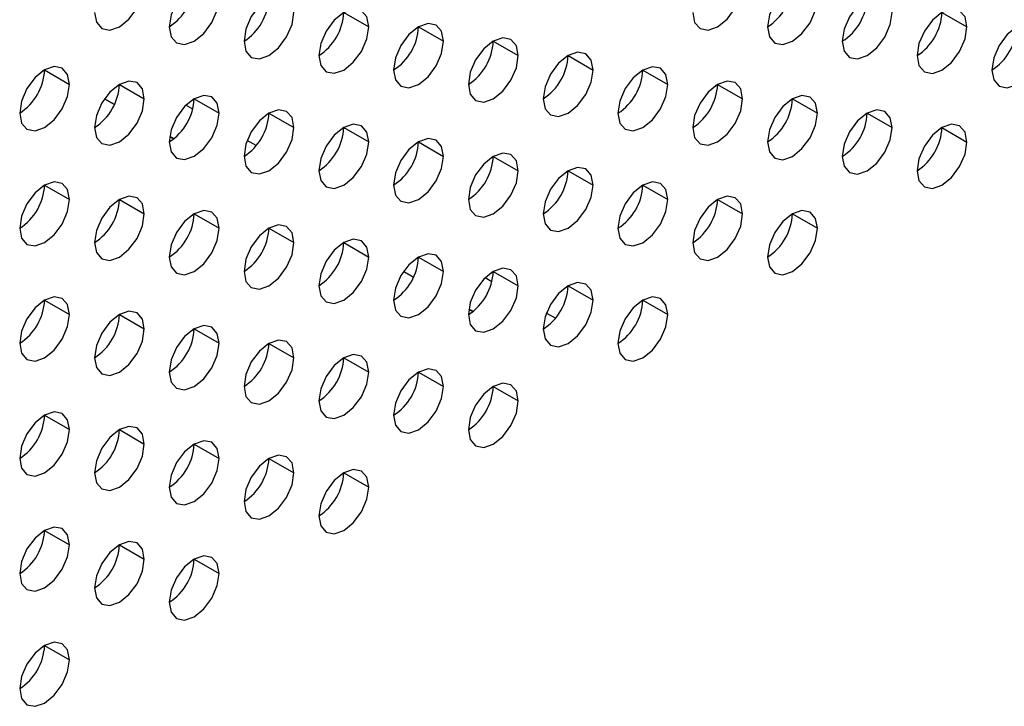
# Model space of a CAD drawing. Header units: millimetres. Extents: x 0 to 1118, y 0 to 864.
# Tile 332 of 397: x 988.91 to 991.7, y 714.04 to 715.98. Entities that reach past the tile are written whole.
import ezdxf

# ---------------------------------------------------------------- set-up
doc = ezdxf.new("R2010")
doc.units = ezdxf.units.MM

msp = doc.modelspace()

# ---------------------------------------------------------------- linework, layer by layer
at = {"color": 7, "linetype": 'Continuous', "lineweight": 25}
for p, q in [((989.8277, 716.0045), (989.8984, 715.9637)), ((991.5247, 716.0044), (991.5954, 715.9635)), ((990.0398, 715.9637), (990.1105, 715.9229)), ((990.2519, 715.9228), (990.3226, 715.882)), ((990.4641, 715.882), (990.5348, 715.8412)), ((988.9791, 715.8413), (989.0499, 715.8005)), ((990.6762, 715.8411), (990.7469, 715.8003)), ((989.1913, 715.8005), (989.262, 715.7596)), ((990.8883, 715.8003), (990.959, 715.7595)), ((989.1771, 715.7433), (989.1488, 715.7596)), ((989.1489, 715.7597), (989.1772, 715.7434)), ((989.4034, 715.7596), (989.4741, 715.7188)), ((991.1005, 715.7594), (991.1712, 715.7186)), ((989.3995, 715.7305), (989.3801, 715.7416)), ((989.6155, 715.7188), (989.6862, 715.6779)), ((991.3126, 715.7186), (991.3833, 715.6778)), ((989.8277, 715.6779), (989.8984, 715.6371)), ((991.5247, 715.6778), (991.5954, 715.6369)), ((989.3339, 715.6529), (989.3457, 715.646)), ((989.3456, 715.646), (989.3339, 715.6528)), ((989.5793, 715.6266), (989.5538, 715.6413)), ((990.0398, 715.6371), (990.1105, 715.5962)), ((990.2519, 715.5962), (990.3226, 715.5554)), ((990.4641, 715.5554), (990.5348, 715.5146)), ((988.9791, 715.5147), (989.0499, 715.4739)), ((990.6762, 715.5145), (990.7469, 715.4737)), ((989.1913, 715.4738), (989.262, 715.433)), ((990.8883, 715.4737), (990.959, 715.4329)), ((989.4034, 715.433), (989.4741, 715.3922)), ((991.1005, 715.4328), (991.1712, 715.392)), ((989.6155, 715.3921), (989.6862, 715.3513)), ((989.8277, 715.3513), (989.8984, 715.3105)), ((990.0398, 715.3104), (990.1105, 715.2696)), ((989.9974, 715.2697), (990.0257, 715.2534)), ((990.0257, 715.2533), (989.9974, 715.2696)), ((990.248, 715.2405), (990.2287, 715.2516)), ((990.2519, 715.2696), (990.3226, 715.2288)), ((990.4641, 715.2288), (990.5348, 715.1879)), ((988.9791, 715.1881), (989.0499, 715.1472)), ((990.6762, 715.1879), (990.7469, 715.1471)), ((989.1913, 715.1472), (989.262, 715.1064)), ((990.1942, 715.156), (990.1824, 715.1628)), ((990.1824, 715.1628), (990.1942, 715.156)), ((990.4279, 715.1366), (990.4023, 715.1513)), ((989.4034, 715.1064), (989.4741, 715.0656)), ((989.6155, 715.0655), (989.6862, 715.0247)), ((989.8277, 715.0247), (989.8984, 714.9839)), ((990.0398, 714.9838), (990.1105, 714.943)), ((990.2519, 714.943), (990.3226, 714.9022)), ((988.9791, 714.8615), (989.0499, 714.8206)), ((989.1913, 714.8206), (989.262, 714.7798)), ((989.4034, 714.7798), (989.4741, 714.7389)), ((989.6155, 714.7389), (989.6862, 714.6981)), ((989.8277, 714.6981), (989.8984, 714.6572)), ((988.9791, 714.5348), (989.0499, 714.494)), ((989.1913, 714.494), (989.262, 714.4532)), ((989.4034, 714.4531), (989.4741, 714.4123)), ((988.9791, 714.2082), (989.0499, 714.1674))]:
    msp.add_line(p, q, dxfattribs=at)
at = {"color": 7, "linetype": 'Continuous', "lineweight": 25, "flags": 128}
for points in [[(989.4741, 716.0454), (989.4687, 716.0735), (989.4534, 716.0912), (989.4305, 716.0956), (989.4034, 716.0862), (989.3763, 716.0644), (989.3534, 716.0335), (989.3381, 715.9981), (989.3327, 715.9638)], [(991.1712, 716.0452), (991.1658, 716.0734), (991.1505, 716.091), (991.1275, 716.0955), (991.1005, 716.0861), (991.0734, 716.0642), (991.0505, 716.0333), (991.0351, 715.998), (991.0298, 715.9636)], [(989.1206, 716.0046), (989.1259, 715.9765), (989.1413, 715.9588), (989.1642, 715.9544), (989.1913, 715.9638), (989.2183, 715.9856), (989.2413, 716.0166), (989.2566, 716.0519), (989.262, 716.0863)], [(990.8176, 716.0044), (990.823, 715.9763), (990.8383, 715.9587), (990.8613, 715.9542), (990.8883, 715.9636), (990.9154, 715.9855), (990.9383, 716.0164), (990.9537, 716.0517), (990.959, 716.0861)], [(989.3327, 715.9638), (989.3381, 715.9356), (989.3534, 715.918), (989.3763, 715.9135), (989.4034, 715.9229), (989.4305, 715.9448), (989.4534, 715.9757), (989.4687, 716.011), (989.4741, 716.0454)], [(989.6862, 716.0046), (989.6809, 716.0327), (989.6655, 716.0503), (989.6426, 716.0548), (989.6155, 716.0454), (989.5885, 716.0236), (989.5655, 715.9926), (989.5502, 715.9573), (989.5448, 715.9229)], [(991.0298, 715.9636), (991.0351, 715.9355), (991.0505, 715.9178), (991.0734, 715.9134), (991.1005, 715.9228), (991.1275, 715.9446), (991.1505, 715.9755), (991.1658, 716.0109), (991.1712, 716.0452)], [(991.3833, 716.0044), (991.3779, 716.0325), (991.3626, 716.0502), (991.3397, 716.0546), (991.3126, 716.0452), (991.2855, 716.0234), (991.2626, 715.9925), (991.2473, 715.9571), (991.2419, 715.9228)], [(989.5448, 715.9229), (989.5502, 715.8948), (989.5655, 715.8771), (989.5885, 715.8727), (989.6155, 715.8821), (989.6426, 715.9039), (989.6655, 715.9349), (989.6809, 715.9702), (989.6862, 716.0046)], [(989.8984, 715.9637), (989.893, 715.9918), (989.8777, 716.0095), (989.8547, 716.0139), (989.8277, 716.0045), (989.8006, 715.9827), (989.7777, 715.9518), (989.7623, 715.9164), (989.757, 715.8821)], [(991.2419, 715.9228), (991.2473, 715.8946), (991.2626, 715.877), (991.2855, 715.8725), (991.3126, 715.8819), (991.3397, 715.9038), (991.3626, 715.9347), (991.3779, 715.97), (991.3833, 716.0044)], [(991.5954, 715.9635), (991.5901, 715.9917), (991.5747, 716.0093), (991.5518, 716.0138), (991.5247, 716.0044), (991.4977, 715.9825), (991.4747, 715.9516), (991.4594, 715.9163), (991.454, 715.8819)], [(989.757, 715.8821), (989.7623, 715.8539), (989.7777, 715.8363), (989.8006, 715.8318), (989.8277, 715.8412), (989.8547, 715.8631), (989.8777, 715.894), (989.893, 715.9294), (989.8984, 715.9637)], [(990.1105, 715.9229), (990.1051, 715.951), (990.0898, 715.9686), (990.0669, 715.9731), (990.0398, 715.9637), (990.0127, 715.9419), (989.9898, 715.9109), (989.9745, 715.8756), (989.9691, 715.8412)], [(991.454, 715.8819), (991.4594, 715.8538), (991.4747, 715.8361), (991.4977, 715.8317), (991.5247, 715.8411), (991.5518, 715.8629), (991.5747, 715.8939), (991.5901, 715.9292), (991.5954, 715.9635)], [(991.8076, 715.9227), (991.8022, 715.9508), (991.7869, 715.9685), (991.7639, 715.9729), (991.7369, 715.9635), (991.7098, 715.9417), (991.6869, 715.9108), (991.6715, 715.8754), (991.6661, 715.8411)], [(989.9691, 715.8412), (989.9745, 715.8131), (989.9898, 715.7954), (990.0127, 715.791), (990.0398, 715.8004), (990.0669, 715.8222), (990.0898, 715.8532), (990.1051, 715.8885), (990.1105, 715.9229)], [(990.3226, 715.882), (990.3173, 715.9102), (990.3019, 715.9278), (990.279, 715.9323), (990.2519, 715.9228), (990.2249, 715.901), (990.2019, 715.8701), (990.1866, 715.8347), (990.1812, 715.8004)], [(991.6661, 715.8411), (991.6715, 715.8129), (991.6869, 715.7953), (991.7098, 715.7908), (991.7369, 715.8002), (991.7639, 715.8221), (991.7869, 715.853), (991.8022, 715.8883), (991.8076, 715.9227)], [(990.1812, 715.8004), (990.1866, 715.7722), (990.2019, 715.7546), (990.2249, 715.7501), (990.2519, 715.7595), (990.279, 715.7814), (990.3019, 715.8123), (990.3173, 715.8477), (990.3226, 715.882)], [(990.5348, 715.8412), (990.5294, 715.8693), (990.5141, 715.887), (990.4911, 715.8914), (990.4641, 715.882), (990.437, 715.8602), (990.4141, 715.8292), (990.3987, 715.7939), (990.3934, 715.7595)], [(989.0499, 715.8005), (989.0445, 715.8286), (989.0291, 715.8463), (989.0062, 715.8507), (988.9791, 715.8413), (988.9521, 715.8195), (988.9291, 715.7885), (988.9138, 715.7532), (988.9084, 715.7188)], [(990.3934, 715.7595), (990.3987, 715.7314), (990.4141, 715.7137), (990.437, 715.7093), (990.4641, 715.7187), (990.4911, 715.7405), (990.5141, 715.7715), (990.5294, 715.8068), (990.5348, 715.8412)], [(990.7469, 715.8003), (990.7415, 715.8285), (990.7262, 715.8461), (990.7033, 715.8506), (990.6762, 715.8412), (990.6491, 715.8193), (990.6262, 715.7884), (990.6109, 715.753), (990.6055, 715.7187)], [(989.262, 715.7596), (989.2566, 715.7878), (989.2413, 715.8054), (989.2183, 715.8099), (989.1913, 715.8005), (989.1642, 715.7786), (989.1413, 715.7477), (989.1259, 715.7123), (989.1206, 715.678)], [(990.959, 715.7595), (990.9537, 715.7876), (990.9383, 715.8053), (990.9154, 715.8097), (990.8883, 715.8003), (990.8613, 715.7785), (990.8383, 715.7475), (990.823, 715.7122), (990.8176, 715.6778)], [(988.9084, 715.7188), (988.9138, 715.6907), (988.9291, 715.6731), (988.9521, 715.6686), (988.9791, 715.678), (989.0062, 715.6998), (989.0291, 715.7308), (989.0445, 715.7661), (989.0499, 715.8005)], [(990.6055, 715.7187), (990.6109, 715.6905), (990.6262, 715.6729), (990.6491, 715.6684), (990.6762, 715.6778), (990.7033, 715.6997), (990.7262, 715.7306), (990.7415, 715.766), (990.7469, 715.8003)], [(989.1206, 715.678), (989.1259, 715.6499), (989.1413, 715.6322), (989.1642, 715.6278), (989.1913, 715.6372), (989.2183, 715.659), (989.2413, 715.6899), (989.2566, 715.7253), (989.262, 715.7596)], [(989.4741, 715.7188), (989.4687, 715.7469), (989.4534, 715.7646), (989.4305, 715.769), (989.4034, 715.7596), (989.3763, 715.7378), (989.3534, 715.7068), (989.3381, 715.6715), (989.3327, 715.6371)], [(990.8176, 715.6778), (990.823, 715.6497), (990.8383, 715.6321), (990.8613, 715.6276), (990.8883, 715.637), (990.9154, 715.6588), (990.9383, 715.6898), (990.9537, 715.7251), (990.959, 715.7595)], [(991.1712, 715.7186), (991.1658, 715.7468), (991.1505, 715.7644), (991.1275, 715.7689), (991.1005, 715.7595), (991.0734, 715.7376), (991.0505, 715.7067), (991.0351, 715.6713), (991.0298, 715.637)], [(989.6862, 715.6779), (989.6809, 715.7061), (989.6655, 715.7237), (989.6426, 715.7282), (989.6155, 715.7188), (989.5885, 715.6969), (989.5655, 715.666), (989.5502, 715.6307), (989.5448, 715.5963)], [(991.3833, 715.6778), (991.3779, 715.7059), (991.3626, 715.7236), (991.3397, 715.728), (991.3126, 715.7186), (991.2855, 715.6968), (991.2626, 715.6658), (991.2473, 715.6305), (991.2419, 715.5961)], [(989.3327, 715.6371), (989.3381, 715.609), (989.3534, 715.5914), (989.3763, 715.5869), (989.4034, 715.5963), (989.4305, 715.6181), (989.4534, 715.6491), (989.4687, 715.6844), (989.4741, 715.7188)], [(991.0298, 715.637), (991.0351, 715.6088), (991.0505, 715.5912), (991.0734, 715.5867), (991.1005, 715.5962), (991.1275, 715.618), (991.1505, 715.6489), (991.1658, 715.6843), (991.1712, 715.7186)], [(989.5448, 715.5963), (989.5502, 715.5682), (989.5655, 715.5505), (989.5885, 715.5461), (989.6155, 715.5555), (989.6426, 715.5773), (989.6655, 715.6082), (989.6809, 715.6436), (989.6862, 715.6779)], [(989.8984, 715.6371), (989.893, 715.6652), (989.8777, 715.6829), (989.8547, 715.6873), (989.8277, 715.6779), (989.8006, 715.6561), (989.7777, 715.6251), (989.7623, 715.5898), (989.757, 715.5555)], [(991.2419, 715.5961), (991.2473, 715.568), (991.2626, 715.5504), (991.2855, 715.5459), (991.3126, 715.5553), (991.3397, 715.5771), (991.3626, 715.6081), (991.3779, 715.6434), (991.3833, 715.6778)], [(991.5954, 715.6369), (991.5901, 715.6651), (991.5747, 715.6827), (991.5518, 715.6872), (991.5247, 715.6778), (991.4977, 715.6559), (991.4747, 715.625), (991.4594, 715.5896), (991.454, 715.5553)], [(990.1105, 715.5962), (990.1051, 715.6244), (990.0898, 715.642), (990.0669, 715.6465), (990.0398, 715.6371), (990.0127, 715.6152), (989.9898, 715.5843), (989.9745, 715.549), (989.9691, 715.5146)], [(989.757, 715.5555), (989.7623, 715.5273), (989.7777, 715.5097), (989.8006, 715.5052), (989.8277, 715.5146), (989.8547, 715.5365), (989.8777, 715.5674), (989.893, 715.6027), (989.8984, 715.6371)], [(991.454, 715.5553), (991.4594, 715.5272), (991.4747, 715.5095), (991.4977, 715.5051), (991.5247, 715.5145), (991.5518, 715.5363), (991.5747, 715.5672), (991.5901, 715.6026), (991.5954, 715.6369)], [(989.9691, 715.5146), (989.9745, 715.4865), (989.9898, 715.4688), (990.0127, 715.4644), (990.0398, 715.4738), (990.0669, 715.4956), (990.0898, 715.5266), (990.1051, 715.5619), (990.1105, 715.5962)], [(990.3226, 715.5554), (990.3173, 715.5835), (990.3019, 715.6012), (990.279, 715.6056), (990.2519, 715.5962), (990.2249, 715.5744), (990.2019, 715.5435), (990.1866, 715.5081), (990.1812, 715.4738)], [(990.5348, 715.5146), (990.5294, 715.5427), (990.5141, 715.5603), (990.4911, 715.5648), (990.4641, 715.5554), (990.437, 715.5335), (990.4141, 715.5026), (990.3987, 715.4673), (990.3934, 715.4329)], [(990.1812, 715.4738), (990.1866, 715.4456), (990.2019, 715.428), (990.2249, 715.4235), (990.2519, 715.4329), (990.279, 715.4548), (990.3019, 715.4857), (990.3173, 715.521), (990.3226, 715.5554)], [(989.0499, 715.4739), (989.0445, 715.502), (989.0291, 715.5196), (989.0062, 715.5241), (988.9791, 715.5147), (988.9521, 715.4929), (988.9291, 715.4619), (988.9138, 715.4266), (988.9084, 715.3922)], [(990.3934, 715.4329), (990.3987, 715.4048), (990.4141, 715.3871), (990.437, 715.3827), (990.4641, 715.3921), (990.4911, 715.4139), (990.5141, 715.4449), (990.5294, 715.4802), (990.5348, 715.5146)], [(990.7469, 715.4737), (990.7415, 715.5018), (990.7262, 715.5195), (990.7033, 715.5239), (990.6762, 715.5145), (990.6491, 715.4927), (990.6262, 715.4618), (990.6109, 715.4264), (990.6055, 715.3921)], [(988.9084, 715.3922), (988.9138, 715.3641), (988.9291, 715.3464), (988.9521, 715.342), (988.9791, 715.3514), (989.0062, 715.3732), (989.0291, 715.4042), (989.0445, 715.4395), (989.0499, 715.4739)], [(989.262, 715.433), (989.2566, 715.4612), (989.2413, 715.4788), (989.2183, 715.4833), (989.1913, 715.4739), (989.1642, 715.452), (989.1413, 715.4211), (989.1259, 715.3857), (989.1206, 715.3514)], [(990.6055, 715.3921), (990.6109, 715.3639), (990.6262, 715.3463), (990.6491, 715.3418), (990.6762, 715.3512), (990.7033, 715.3731), (990.7262, 715.404), (990.7415, 715.4394), (990.7469, 715.4737)], [(990.959, 715.4329), (990.9537, 715.461), (990.9383, 715.4786), (990.9154, 715.4831), (990.8883, 715.4737), (990.8613, 715.4519), (990.8383, 715.4209), (990.823, 715.3856), (990.8176, 715.3512)], [(989.1206, 715.3514), (989.1259, 715.3232), (989.1413, 715.3056), (989.1642, 715.3011), (989.1913, 715.3105), (989.2183, 715.3324), (989.2413, 715.3633), (989.2566, 715.3987), (989.262, 715.433)], [(989.4741, 715.3922), (989.4687, 715.4203), (989.4534, 715.438), (989.4305, 715.4424), (989.4034, 715.433), (989.3763, 715.4112), (989.3534, 715.3802), (989.3381, 715.3449), (989.3327, 715.3105)], [(990.8176, 715.3512), (990.823, 715.3231), (990.8383, 715.3054), (990.8613, 715.301), (990.8883, 715.3104), (990.9154, 715.3322), (990.9383, 715.3632), (990.9537, 715.3985), (990.959, 715.4329)], [(991.1712, 715.392), (991.1658, 715.4202), (991.1505, 715.4378), (991.1275, 715.4423), (991.1005, 715.4328), (991.0734, 715.411), (991.0505, 715.3801), (991.0351, 715.3447), (991.0298, 715.3104)], [(989.3327, 715.3105), (989.3381, 715.2824), (989.3534, 715.2647), (989.3763, 715.2603), (989.4034, 715.2697), (989.4305, 715.2915), (989.4534, 715.3225), (989.4687, 715.3578), (989.4741, 715.3922)], [(989.6862, 715.3513), (989.6809, 715.3795), (989.6655, 715.3971), (989.6426, 715.4016), (989.6155, 715.3922), (989.5885, 715.3703), (989.5655, 715.3394), (989.5502, 715.304), (989.5448, 715.2697)], [(991.0298, 715.3104), (991.0351, 715.2822), (991.0505, 715.2646), (991.0734, 715.2601), (991.1005, 715.2695), (991.1275, 715.2914), (991.1505, 715.3223), (991.1658, 715.3577), (991.1712, 715.392)], [(989.5448, 715.2697), (989.5502, 715.2415), (989.5655, 715.2239), (989.5885, 715.2194), (989.6155, 715.2288), (989.6426, 715.2507), (989.6655, 715.2816), (989.6809, 715.317), (989.6862, 715.3513)], [(989.8984, 715.3105), (989.893, 715.3386), (989.8777, 715.3563), (989.8547, 715.3607), (989.8277, 715.3513), (989.8006, 715.3295), (989.7777, 715.2985), (989.7623, 715.2632), (989.757, 715.2288)], [(989.757, 715.2288), (989.7623, 715.2007), (989.7777, 715.1831), (989.8006, 715.1786), (989.8277, 715.188), (989.8547, 715.2098), (989.8777, 715.2408), (989.893, 715.2761), (989.8984, 715.3105)], [(990.1105, 715.2696), (990.1051, 715.2978), (990.0898, 715.3154), (990.0669, 715.3199), (990.0398, 715.3105), (990.0127, 715.2886), (989.9898, 715.2577), (989.9745, 715.2223), (989.9691, 715.188)], [(990.3226, 715.2288), (990.3173, 715.2569), (990.3019, 715.2746), (990.279, 715.279), (990.2519, 715.2696), (990.2249, 715.2478), (990.2019, 715.2168), (990.1866, 715.1815), (990.1812, 715.1471)], [(989.9691, 715.188), (989.9745, 715.1598), (989.9898, 715.1422), (990.0127, 715.1377), (990.0398, 715.1472), (990.0669, 715.169), (990.0898, 715.1999), (990.1051, 715.2353), (990.1105, 715.2696)], [(990.1812, 715.1471), (990.1866, 715.119), (990.2019, 715.1014), (990.2249, 715.0969), (990.2519, 715.1063), (990.279, 715.1281), (990.3019, 715.1591), (990.3173, 715.1944), (990.3226, 715.2288)], [(990.5348, 715.1879), (990.5294, 715.2161), (990.5141, 715.2337), (990.4911, 715.2382), (990.4641, 715.2288), (990.437, 715.2069), (990.4141, 715.176), (990.3987, 715.1406), (990.3934, 715.1063)], [(989.0499, 715.1472), (989.0445, 715.1754), (989.0291, 715.193), (989.0062, 715.1975), (988.9791, 715.1881), (988.9521, 715.1662), (988.9291, 715.1353), (988.9138, 715.1), (988.9084, 715.0656)], [(990.7469, 715.1471), (990.7415, 715.1752), (990.7262, 715.1929), (990.7033, 715.1973), (990.6762, 715.1879), (990.6491, 715.1661), (990.6262, 715.1351), (990.6109, 715.0998), (990.6055, 715.0654)], [(990.3934, 715.1063), (990.3987, 715.0782), (990.4141, 715.0605), (990.437, 715.0561), (990.4641, 715.0655), (990.4911, 715.0873), (990.5141, 715.1182), (990.5294, 715.1536), (990.5348, 715.1879)], [(988.9084, 715.0656), (988.9138, 715.0375), (988.9291, 715.0198), (988.9521, 715.0154), (988.9791, 715.0248), (989.0062, 715.0466), (989.0291, 715.0776), (989.0445, 715.1129), (989.0499, 715.1472)], [(989.262, 715.1064), (989.2566, 715.1345), (989.2413, 715.1522), (989.2183, 715.1566), (989.1913, 715.1472), (989.1642, 715.1254), (989.1413, 715.0945), (989.1259, 715.0591), (989.1206, 715.0248)], [(990.6055, 715.0654), (990.6109, 715.0373), (990.6262, 715.0197), (990.6491, 715.0152), (990.6762, 715.0246), (990.7033, 715.0465), (990.7262, 715.0774), (990.7415, 715.1127), (990.7469, 715.1471)], [(989.4741, 715.0656), (989.4687, 715.0937), (989.4534, 715.1113), (989.4305, 715.1158), (989.4034, 715.1064), (989.3763, 715.0846), (989.3534, 715.0536), (989.3381, 715.0183), (989.3327, 714.9839)], [(989.1206, 715.0248), (989.1259, 714.9966), (989.1413, 714.979), (989.1642, 714.9745), (989.1913, 714.9839), (989.2183, 715.0058), (989.2413, 715.0367), (989.2566, 715.072), (989.262, 715.1064)], [(989.3327, 714.9839), (989.3381, 714.9558), (989.3534, 714.9381), (989.3763, 714.9337), (989.4034, 714.9431), (989.4305, 714.9649), (989.4534, 714.9959), (989.4687, 715.0312), (989.4741, 715.0656)], [(989.6862, 715.0247), (989.6809, 715.0528), (989.6655, 715.0705), (989.6426, 715.0749), (989.6155, 715.0655), (989.5885, 715.0437), (989.5655, 715.0128), (989.5502, 714.9774), (989.5448, 714.9431)], [(989.8984, 714.9839), (989.893, 715.012), (989.8777, 715.0296), (989.8547, 715.0341), (989.8277, 715.0247), (989.8006, 715.0029), (989.7777, 714.9719), (989.7623, 714.9366), (989.757, 714.9022)], [(989.5448, 714.9431), (989.5502, 714.9149), (989.5655, 714.8973), (989.5885, 714.8928), (989.6155, 714.9022), (989.6426, 714.9241), (989.6655, 714.955), (989.6809, 714.9904), (989.6862, 715.0247)], [(989.757, 714.9022), (989.7623, 714.8741), (989.7777, 714.8564), (989.8006, 714.852), (989.8277, 714.8614), (989.8547, 714.8832), (989.8777, 714.9142), (989.893, 714.9495), (989.8984, 714.9839)], [(990.1105, 714.943), (990.1051, 714.9712), (990.0898, 714.9888), (990.0669, 714.9933), (990.0398, 714.9838), (990.0127, 714.962), (989.9898, 714.9311), (989.9745, 714.8957), (989.9691, 714.8614)], [(989.9691, 714.8614), (989.9745, 714.8332), (989.9898, 714.8156), (990.0127, 714.8111), (990.0398, 714.8205), (990.0669, 714.8424), (990.0898, 714.8733), (990.1051, 714.9087), (990.1105, 714.943)], [(990.3226, 714.9022), (990.3173, 714.9303), (990.3019, 714.9479), (990.279, 714.9524), (990.2519, 714.943), (990.2249, 714.9212), (990.2019, 714.8902), (990.1866, 714.8549), (990.1812, 714.8205)], [(990.1812, 714.8205), (990.1866, 714.7924), (990.2019, 714.7747), (990.2249, 714.7703), (990.2519, 714.7797), (990.279, 714.8015), (990.3019, 714.8325), (990.3173, 714.8678), (990.3226, 714.9022)], [(989.0499, 714.8206), (989.0445, 714.8488), (989.0291, 714.8664), (989.0062, 714.8709), (988.9791, 714.8615), (988.9521, 714.8396), (988.9291, 714.8087), (988.9138, 714.7733), (988.9084, 714.739)], [(988.9084, 714.739), (988.9138, 714.7109), (988.9291, 714.6932), (988.9521, 714.6888), (988.9791, 714.6982), (989.0062, 714.72), (989.0291, 714.7509), (989.0445, 714.7863), (989.0499, 714.8206)], [(989.262, 714.7798), (989.2566, 714.8079), (989.2413, 714.8256), (989.2183, 714.83), (989.1913, 714.8206), (989.1642, 714.7988), (989.1413, 714.7678), (989.1259, 714.7325), (989.1206, 714.6981)], [(989.1206, 714.6981), (989.1259, 714.67), (989.1413, 714.6524), (989.1642, 714.6479), (989.1913, 714.6573), (989.2183, 714.6791), (989.2413, 714.7101), (989.2566, 714.7454), (989.262, 714.7798)], [(989.4741, 714.7389), (989.4687, 714.7671), (989.4534, 714.7847), (989.4305, 714.7892), (989.4034, 714.7798), (989.3763, 714.7579), (989.3534, 714.727), (989.3381, 714.6917), (989.3327, 714.6573)], [(989.6862, 714.6981), (989.6809, 714.7262), (989.6655, 714.7439), (989.6426, 714.7483), (989.6155, 714.7389), (989.5885, 714.7171), (989.5655, 714.6861), (989.5502, 714.6508), (989.5448, 714.6165)], [(989.3327, 714.6573), (989.3381, 714.6292), (989.3534, 714.6115), (989.3763, 714.6071), (989.4034, 714.6165), (989.4305, 714.6383), (989.4534, 714.6692), (989.4687, 714.7046), (989.4741, 714.7389)], [(989.5448, 714.6165), (989.5502, 714.5883), (989.5655, 714.5707), (989.5885, 714.5662), (989.6155, 714.5756), (989.6426, 714.5975), (989.6655, 714.6284), (989.6809, 714.6637), (989.6862, 714.6981)], [(989.8984, 714.6572), (989.893, 714.6854), (989.8777, 714.703), (989.8547, 714.7075), (989.8277, 714.6981), (989.8006, 714.6762), (989.7777, 714.6453), (989.7623, 714.61), (989.757, 714.5756)], [(989.757, 714.5756), (989.7623, 714.5475), (989.7777, 714.5298), (989.8006, 714.5254), (989.8277, 714.5348), (989.8547, 714.5566), (989.8777, 714.5875), (989.893, 714.6229), (989.8984, 714.6572)], [(989.0499, 714.494), (989.0445, 714.5222), (989.0291, 714.5398), (989.0062, 714.5443), (988.9791, 714.5348), (988.9521, 714.513), (988.9291, 714.4821), (988.9138, 714.4467), (988.9084, 714.4124)], [(989.262, 714.4532), (989.2566, 714.4813), (989.2413, 714.499), (989.2183, 714.5034), (989.1913, 714.494), (989.1642, 714.4722), (989.1413, 714.4412), (989.1259, 714.4059), (989.1206, 714.3715)], [(988.9084, 714.4124), (988.9138, 714.3842), (988.9291, 714.3666), (988.9521, 714.3621), (988.9791, 714.3715), (989.0062, 714.3934), (989.0291, 714.4243), (989.0445, 714.4597), (989.0499, 714.494)], [(989.1206, 714.3715), (989.1259, 714.3434), (989.1413, 714.3257), (989.1642, 714.3213), (989.1913, 714.3307), (989.2183, 714.3525), (989.2413, 714.3835), (989.2566, 714.4188), (989.262, 714.4532)], [(989.4741, 714.4123), (989.4687, 714.4405), (989.4534, 714.4581), (989.4305, 714.4626), (989.4034, 714.4532), (989.3763, 714.4313), (989.3534, 714.4004), (989.3381, 714.365), (989.3327, 714.3307)], [(989.3327, 714.3307), (989.3381, 714.3025), (989.3534, 714.2849), (989.3763, 714.2804), (989.4034, 714.2898), (989.4305, 714.3117), (989.4534, 714.3426), (989.4687, 714.378), (989.4741, 714.4123)], [(989.0499, 714.1674), (989.0445, 714.1955), (989.0291, 714.2132), (989.0062, 714.2176), (988.9791, 714.2082), (988.9521, 714.1864), (988.9291, 714.1555), (988.9138, 714.1201), (988.9084, 714.0858)], [(988.9084, 714.0858), (988.9138, 714.0576), (988.9291, 714.04), (988.9521, 714.0355), (988.9791, 714.0449), (989.0062, 714.0668), (989.0291, 714.0977), (989.0445, 714.133), (989.0499, 714.1674)]]:
    msp.add_lwpolyline(points, dxfattribs=at)
at = {"color": 7, "linetype": 'Continuous', "lineweight": 25}
for centre in [(989.2499, 716.0932), (990.9469, 716.0931), (989.462, 716.0524), (991.1591, 716.0522), (989.6741, 716.0115), (991.3712, 716.0114), (989.8863, 715.9707), (991.5833, 715.9705), (990.0984, 715.9298), (990.3105, 715.889), (988.8256, 715.8483), (990.5227, 715.8481), (989.0378, 715.8074), (990.7348, 715.8073), (989.2499, 715.7666), (990.9469, 715.7664), (989.462, 715.7257), (991.1591, 715.7256), (989.6741, 715.6849), (991.3712, 715.6847), (989.8863, 715.6441), (990.0984, 715.6032), (990.3105, 715.5624), (988.8256, 715.5217), (990.5227, 715.5215), (989.0378, 715.4808), (990.7348, 715.4807), (989.2499, 715.44), (990.9469, 715.4398), (989.462, 715.3991), (989.6741, 715.3583), (989.8863, 715.3174), (990.0984, 715.2766), (990.3105, 715.2357), (988.8256, 715.1951), (990.5227, 715.1949), (989.0378, 715.1542), (989.2499, 715.1134), (989.462, 715.0725), (989.6741, 715.0317), (989.8863, 714.9908), (990.0984, 714.95), (988.8256, 714.8684), (989.0378, 714.8276), (989.2499, 714.7867), (989.462, 714.7459), (989.6741, 714.7051), (988.8256, 714.5418), (989.0378, 714.501), (989.2499, 714.4601), (988.8256, 714.2152)]:
    msp.add_arc(centre, 0.1537, 302.6055, 357.3945, dxfattribs=at)

doc.saveas('drawing.dxf')
